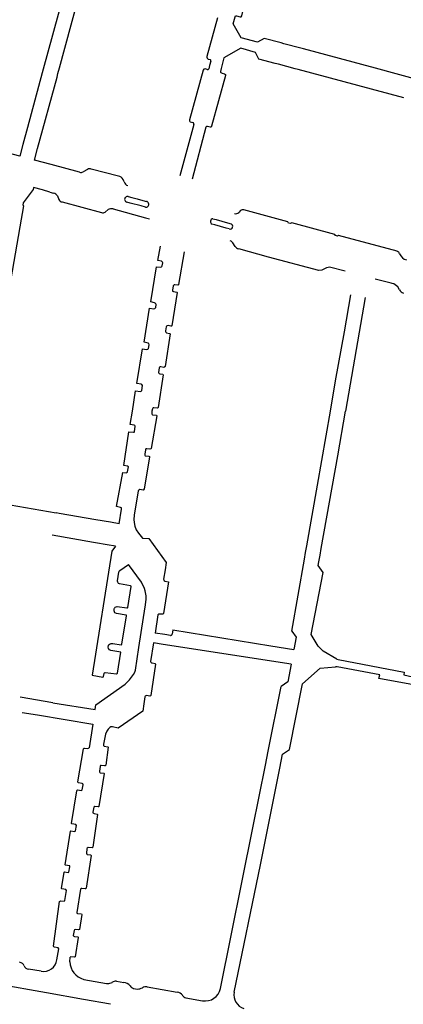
# Model space of a CAD drawing. Extents: x 148869 to 161638, y 453607 to 469810.
# Tile 885 of 1056: x 159114.23 to 159115.53, y 459853.82 to 459857.14. Entities that reach past the tile are written whole.
import ezdxf

# ---------------------------------------------------------------- set-up
doc = ezdxf.new("R2010")
doc.units = 0
doc.layers.add('LKI_V01_KANTRIJWEG', color=252, linetype='CONTINUOUS')

msp = doc.modelspace()

# ---------------------------------------------------------------- linework, layer by layer
at = {"layer": 'LKI_V01_KANTRIJWEG'}
for p, q in [((159114.9019, 459857.1467), (159114.8662, 459857.0162)), ((159114.9019, 459857.1467), (159114.8662, 459857.0162)), ((159114.8707, 459857.0076), (159114.877, 459857.0058)), ((159114.8707, 459857.0076), (159114.877, 459857.0058)), ((159114.8534, 459856.9697), (159114.8075, 459856.8025)), ((159114.8534, 459856.9697), (159114.8075, 459856.8025)), ((159114.8673, 459856.9721), (159114.8605, 459856.9742)), ((159114.8673, 459856.9721), (159114.8605, 459856.9742)), ((159114.8102, 459856.7963), (159114.8189, 459856.7937)), ((159114.8102, 459856.7963), (159114.8189, 459856.7937)), ((159114.8219, 459856.7874), (159114.7744, 459856.6135)), ((159114.8219, 459856.7874), (159114.7744, 459856.6135)), ((159114.4629, 459856.6356), (159114.4484, 459856.6272)), ((159114.4629, 459856.6356), (159114.4484, 459856.6272)), ((159114.5675, 459856.6121), (159114.476, 459856.6366)), ((159114.5675, 459856.6121), (159114.476, 459856.6366)), ((159114.5872, 459856.5934), (159114.5833, 459856.6014)), ((159114.5872, 459856.5934), (159114.5833, 459856.6014)), ((159114.279, 459856.5676), (159114.2463, 459856.5225)), ((159114.279, 459856.5676), (159114.2463, 459856.5225)), ((159114.2806, 459856.5745), (159114.279, 459856.5676)), ((159114.2806, 459856.5745), (159114.279, 459856.5676)), ((159114.3363, 459856.5582), (159114.3484, 459856.5553)), ((159114.3363, 459856.5582), (159114.3484, 459856.5553)), ((159114.3613, 459856.5459), (159114.3667, 459856.534)), ((159114.3613, 459856.5459), (159114.3667, 459856.534)), ((159114.3772, 459856.5254), (159114.5104, 459856.4898)), ((159114.3772, 459856.5254), (159114.5104, 459856.4898)), ((159114.2463, 459856.5225), (159114.2448, 459856.5151)), ((159114.2463, 459856.5225), (159114.2448, 459856.5151)), ((159114.5223, 459856.4916), (159114.5326, 459856.4997)), ((159114.5223, 459856.4916), (159114.5326, 459856.4997)), ((159114.9799, 459856.4963), (159114.9742, 459856.4901)), ((159114.9799, 459856.4963), (159114.9742, 459856.4901)), ((159114.9615, 459856.3755), (159114.9536, 459856.3876)), ((159114.9615, 459856.3755), (159114.9536, 459856.3876)), ((159115.5174, 459856.3502), (159115.5162, 459856.3541)), ((159115.5174, 459856.3502), (159115.5162, 459856.3541)), ((159115.3329, 459856.2917), (159115.2805, 459856.3052)), ((159115.3329, 459856.2917), (159115.2805, 459856.3052)), ((159115.4886, 459856.2518), (159115.4351, 459856.2655)), ((159115.4886, 459856.2518), (159115.4351, 459856.2655)), ((159115.4918, 459856.2509), (159115.4886, 459856.2518)), ((159115.4918, 459856.2509), (159115.4886, 459856.2518)), ((159115.5171, 459856.2294), (159115.5118, 459856.239)), ((159115.5171, 459856.2294), (159115.5118, 459856.239)), ((159115.4014, 459856.2036), (159115.3347, 459855.8195)), ((159115.4014, 459856.2036), (159115.3347, 459855.8195)), ((159114.6586, 459855.689), (159114.6562, 459855.6741)), ((159114.6586, 459855.689), (159114.6562, 459855.6741)), ((159114.3677, 459855.4747), (159114.3573, 459855.4765)), ((159114.3677, 459855.4747), (159114.3573, 459855.4765)), ((159114.5697, 459855.4398), (159114.5405, 459855.4449)), ((159114.5697, 459855.4398), (159114.5405, 459855.4449)), ((159114.5576, 459855.3639), (159114.53, 459855.3687)), ((159114.5576, 459855.3639), (159114.53, 459855.3687)), ((159114.5576, 459855.3639), (159114.5457, 459855.3478)), ((159114.5576, 459855.3639), (159114.5457, 459855.3478)), ((159115.1996, 459855.3428), (159115.2036, 459855.3655)), ((159115.1996, 459855.3428), (159115.2036, 459855.3655)), ((159114.5457, 459855.3478), (159114.4791, 459854.9288)), ((159114.5457, 459855.3478), (159114.4791, 459854.9288)), ((159115.1955, 459855.3202), (159115.1996, 459855.3428)), ((159115.1955, 459855.3202), (159115.1996, 459855.3428)), ((159115.2447, 459855.3114), (159115.2487, 459855.334)), ((159115.2447, 459855.3114), (159115.2487, 459855.334)), ((159115.2487, 459855.334), (159115.2527, 459855.3567)), ((159115.2487, 459855.334), (159115.2527, 459855.3567)), ((159114.5874, 459855.2927), (159114.6016, 459855.3021)), ((159114.5874, 459855.2927), (159114.6016, 459855.3021)), ((159115.153, 459855.0775), (159115.1955, 459855.3202)), ((159115.153, 459855.0775), (159115.1955, 459855.3202)), ((159115.2426, 459855.2993), (159115.2447, 459855.3114)), ((159115.2426, 459855.2993), (159115.2447, 459855.3114)), ((159114.7254, 459855.2842), (159114.7203, 459855.2528)), ((159114.7254, 459855.2842), (159114.7203, 459855.2528)), ((159114.7012, 459855.1327), (159114.6914, 459855.0707)), ((159114.7012, 459855.1327), (159114.6914, 459855.0707)), ((159114.637, 459855.0222), (159114.6524, 459855.123)), ((159114.637, 459855.0222), (159114.6524, 459855.123)), ((159114.724, 459855.0657), (159114.6914, 459855.0707)), ((159114.724, 459855.0657), (159114.6914, 459855.0707)), ((159114.743, 459855.0627), (159114.724, 459855.0657)), ((159114.743, 459855.0627), (159114.724, 459855.0657)), ((159114.751, 459855.0818), (159114.7485, 459855.0671)), ((159114.751, 459855.0818), (159114.7485, 459855.0671)), ((159114.751, 459855.0818), (159115.0825, 459855.0279)), ((159114.751, 459855.0818), (159115.0825, 459855.0279)), ((159115.153, 459855.0775), (159115.1682, 459855.0573)), ((159115.153, 459855.0775), (159115.1682, 459855.0573)), ((159114.6863, 459855.0381), (159114.6763, 459854.9751)), ((159114.6863, 459855.0381), (159114.6763, 459854.9751)), ((159114.719, 459855.033), (159114.6863, 459855.0381)), ((159114.719, 459855.033), (159114.6863, 459855.0381)), ((159115.1508, 459854.9657), (159114.719, 459855.033)), ((159115.1508, 459854.9657), (159114.719, 459855.033)), ((159115.1682, 459855.0573), (159115.1602, 459855.0151)), ((159115.1682, 459855.0573), (159115.1602, 459855.0151)), ((159115.0825, 459855.0279), (159115.1602, 459855.0151)), ((159115.0825, 459855.0279), (159115.1602, 459855.0151)), ((159115.3054, 459854.9826), (159115.259, 459855.01)), ((159115.3054, 459854.9826), (159115.259, 459855.01)), ((159115.1508, 459854.9657), (159115.1395, 459854.906)), ((159115.1508, 459854.9657), (159115.1395, 459854.906)), ((159115.3054, 459854.9826), (159115.3103, 459854.9817)), ((159115.3054, 459854.9826), (159115.3103, 459854.9817)), ((159115.1889, 459854.9), (159115.2487, 459854.9524)), ((159115.1889, 459854.9), (159115.2487, 459854.9524)), ((159115.2487, 459854.9524), (159115.301, 459854.9575)), ((159115.2487, 459854.9524), (159115.301, 459854.9575)), ((159115.3059, 459854.9566), (159115.301, 459854.9575)), ((159115.3059, 459854.9566), (159115.301, 459854.9575)), ((159115.1395, 459854.906), (159115.117, 459854.891)), ((159115.1395, 459854.906), (159115.117, 459854.891)), ((159115.0735, 459854.6723), (159115.117, 459854.891)), ((159115.0735, 459854.6723), (159115.117, 459854.891)), ((159114.3458, 459854.8357), (159114.2351, 459854.8544)), ((159114.3458, 459854.8357), (159114.2351, 459854.8544)), ((159114.2421, 459854.8033), (159114.2944, 459854.7949)), ((159114.2421, 459854.8033), (159114.2944, 459854.7949)), ((159115.0688, 459854.6487), (159115.0735, 459854.6723)), ((159115.0688, 459854.6487), (159115.0735, 459854.6723)), ((159115.0642, 459854.6252), (159115.0688, 459854.6487)), ((159115.0642, 459854.6252), (159115.0688, 459854.6487)), ((159115.1125, 459854.6156), (159115.1172, 459854.6391)), ((159115.1125, 459854.6156), (159115.1172, 459854.6391)), ((159115.1172, 459854.6391), (159115.1218, 459854.6622)), ((159115.1172, 459854.6391), (159115.1218, 459854.6622)), ((159114.5055, 459854.6207), (159114.5033, 459854.6053)), ((159114.5055, 459854.6207), (159114.5033, 459854.6053)), ((159114.4455, 459854.5425), (159114.4482, 459854.5592)), ((159114.4455, 459854.5425), (159114.4482, 459854.5592)), ((159114.484, 459854.4839), (159114.4808, 459854.4664)), ((159114.484, 459854.4839), (159114.4808, 459854.4664)), ((159114.4221, 459854.4034), (159114.4256, 459854.4219)), ((159114.4221, 459854.4034), (159114.4256, 459854.4219)), ((159114.461, 459854.3435), (159114.4594, 459854.3282)), ((159114.461, 459854.3435), (159114.4594, 459854.3282)), ((159114.4003, 459854.2648), (159114.4036, 459854.2827)), ((159114.4003, 459854.2648), (159114.4036, 459854.2827)), ((159114.3868, 459854.1686), (159114.3919, 459854.2028)), ((159114.3868, 459854.1686), (159114.3919, 459854.2028)), ((159114.4397, 459854.207), (159114.4269, 459854.1278)), ((159114.4397, 459854.207), (159114.4269, 459854.1278)), ((159114.4175, 459854.068), (159114.415, 459854.0507)), ((159114.4175, 459854.068), (159114.415, 459854.0507)), ((159114.36, 459853.9685), (159114.3663, 459854.006)), ((159114.36, 459853.9685), (159114.3663, 459854.006)), ((159114.403, 459853.9618), (159114.4047, 459853.9776)), ((159114.403, 459853.9618), (159114.4047, 459853.9776)), ((159114.3065, 459853.9299), (159114.2635, 459853.9369)), ((159114.3065, 459853.9299), (159114.2635, 459853.9369)), ((159114.3247, 459853.8571), (159114.0979, 459853.8978)), ((159114.3247, 459853.8571), (159114.0979, 459853.8978)), ((159114.561, 459853.897), (159114.5857, 459853.8924)), ((159114.561, 459853.897), (159114.5857, 459853.8924)), ((159114.6182, 459853.8721), (159114.6314, 459853.8699)), ((159114.6182, 459853.8721), (159114.6314, 459853.8699)), ((159114.6643, 459853.8779), (159114.7661, 459853.8597)), ((159114.6643, 459853.8779), (159114.7661, 459853.8597)), ((159114.4496, 459853.8347), (159114.3247, 459853.8571)), ((159114.4496, 459853.8347), (159114.3247, 459853.8571)), ((159114.5403, 459853.8185), (159114.4496, 459853.8347)), ((159114.5403, 459853.8185), (159114.4496, 459853.8347)), ((159114.795, 459853.8406), (159114.8511, 459853.8305)), ((159114.795, 459853.8406), (159114.8511, 459853.8305))]:
    msp.add_line(p, q, dxfattribs=at)
for points in [[(159114.3792, 459857.2161), (159114.3134, 459856.973), (159114.3103, 459856.9612), (159114.2603, 459856.7763), (159114.245, 459856.7196), (159114.2342, 459856.6798), (159114.1434, 459856.7036), (159114.1034, 459856.7139), (159114.0891, 459856.7176)], [(159114.3792, 459857.2161), (159114.3134, 459856.973), (159114.3103, 459856.9612), (159114.2603, 459856.7763), (159114.245, 459856.7196), (159114.2342, 459856.6798), (159114.1434, 459856.7036), (159114.1034, 459856.7139), (159114.0891, 459856.7176)], [(159114.2839, 459856.6668), (159114.2944, 459856.7056), (159114.3601, 459856.9467), (159114.3633, 459856.9584), (159114.3686, 459856.9779), (159114.429, 459857.2017)], [(159114.2839, 459856.6668), (159114.2944, 459856.7056), (159114.3601, 459856.9467), (159114.3633, 459856.9584), (159114.3686, 459856.9779), (159114.429, 459857.2017)], [(159115.6703, 459856.9133), (159115.4358, 459856.9769), (159115.1928, 459857.0417), (159115.1832, 459857.0442), (159115.1265, 459857.0594), (159115.117, 459857.0619), (159115.06, 459857.0771), (159115.0376, 459857.0647), (159114.9826, 459857.0795), (159114.9555, 459857.1267), (159114.9597, 459857.1422), (159114.9619, 459857.1503), (159114.9634, 459857.153), (159114.9667, 459857.1536), (159114.9783, 459857.1504), (159114.9822, 459857.1504), (159114.9842, 459857.1534), (159114.996, 459857.1992)], [(159115.6703, 459856.9133), (159115.4358, 459856.9769), (159115.1928, 459857.0417), (159115.1832, 459857.0442), (159115.1265, 459857.0594), (159115.117, 459857.0619), (159115.06, 459857.0771), (159115.0376, 459857.0647), (159114.9826, 459857.0795), (159114.9555, 459857.1267), (159114.9597, 459857.1422), (159114.9619, 459857.1503), (159114.9634, 459857.153), (159114.9667, 459857.1536), (159114.9783, 459857.1504), (159114.9822, 459857.1504), (159114.9842, 459857.1534), (159114.996, 459857.1992)], [(159115.5318, 459856.8773), (159115.1748, 459856.9723), (159115.1645, 459856.975), (159115.1077, 459856.9902), (159115.0975, 459856.9929), (159115.0423, 459857.0075), (159115.0307, 459857.0293), (159114.9806, 459857.0444), (159114.924, 459857.0114), (159114.9146, 459856.9757), (159114.912, 459856.9655), (159114.9125, 459856.964), (159114.9132, 459856.962), (159114.9183, 459856.9599), (159114.926, 459856.9579), (159114.9287, 459856.9561), (159114.9293, 459856.9525), (159114.882, 459856.7809), (159114.8805, 459856.7776), (159114.8776, 459856.7776), (159114.8683, 459856.7802), (159114.8651, 459856.7802), (159114.8633, 459856.7778), (159114.817, 459856.6023)], [(159115.5318, 459856.8773), (159115.1748, 459856.9723), (159115.1645, 459856.975), (159115.1077, 459856.9902), (159115.0975, 459856.9929), (159115.0423, 459857.0075), (159115.0307, 459857.0293), (159114.9806, 459857.0444), (159114.924, 459857.0114), (159114.9146, 459856.9757), (159114.912, 459856.9655), (159114.9125, 459856.964), (159114.9132, 459856.962), (159114.9183, 459856.9599), (159114.926, 459856.9579), (159114.9287, 459856.9561), (159114.9293, 459856.9525), (159114.882, 459856.7809), (159114.8805, 459856.7776), (159114.8776, 459856.7776), (159114.8683, 459856.7802), (159114.8651, 459856.7802), (159114.8633, 459856.7778), (159114.817, 459856.6023)], [(159114.8797, 459857.0008), (159114.8757, 459856.9861), (159114.8727, 459856.9752)], [(159114.8797, 459857.0008), (159114.8757, 459856.9861), (159114.8727, 459856.9752)], [(159114.4359, 459856.6257), (159114.3402, 459856.652), (159114.2839, 459856.6668)], [(159114.4359, 459856.6257), (159114.3402, 459856.652), (159114.2839, 459856.6668)], [(159114.3363, 459856.5582), (159114.3114, 459856.5664), (159114.2806, 459856.5745)], [(159114.3363, 459856.5582), (159114.3114, 459856.5664), (159114.2806, 459856.5745)], [(159114.6585, 459856.5081), (159114.6442, 459856.5119), (159114.6073, 459856.5217), (159114.5959, 459856.5247)], [(159114.6585, 459856.5081), (159114.6442, 459856.5119), (159114.6073, 459856.5217), (159114.5959, 459856.5247)], [(159114.6008, 459856.5435), (159114.6132, 459856.5405), (159114.6306, 459856.5362), (159114.6499, 459856.5308), (159114.6619, 459856.5275)], [(159114.6008, 459856.5435), (159114.6132, 459856.5405), (159114.6306, 459856.5362), (159114.6499, 459856.5308), (159114.6619, 459856.5275)], [(159114.2465, 459856.5129), (159114.2341, 459856.4415), (159114.1987, 459856.2341)], [(159114.2465, 459856.5129), (159114.2341, 459856.4415), (159114.1987, 459856.2341)], [(159114.5493, 459856.5019), (159114.6589, 459856.4718), (159114.6721, 459856.4687)], [(159114.5493, 459856.5019), (159114.6589, 459856.4718), (159114.6721, 459856.4687)], [(159115.5085, 459856.3598), (159115.3109, 459856.4124), (159115.3072, 459856.4102), (159115.3004, 459856.412), (159115.2986, 459856.4157), (159115.1528, 459856.4548), (159115.149, 459856.4525), (159115.1422, 459856.4543), (159115.1403, 459856.4582), (159114.9912, 459856.4986)], [(159115.5085, 459856.3598), (159115.3109, 459856.4124), (159115.3072, 459856.4102), (159115.3004, 459856.412), (159115.2986, 459856.4157), (159115.1528, 459856.4548), (159115.149, 459856.4525), (159115.1422, 459856.4543), (159115.1403, 459856.4582), (159114.9912, 459856.4986)], [(159114.8869, 459856.4691), (159114.8982, 459856.4658), (159114.9357, 459856.4548), (159114.9479, 459856.4513)], [(159114.8869, 459856.4691), (159114.8982, 459856.4658), (159114.9357, 459856.4548), (159114.9479, 459856.4513)], [(159114.9421, 459856.4346), (159114.9313, 459856.4375), (159114.8932, 459856.448), (159114.8836, 459856.4506)], [(159114.9421, 459856.4346), (159114.9313, 459856.4375), (159114.8932, 459856.448), (159114.8836, 459856.4506)], [(159114.69, 459856.1661), (159114.6926, 459856.1681), (159114.6935, 459856.1693), (159114.6948, 459856.1794), (159114.6936, 459856.182), (159114.6919, 459856.1843), (159114.6897, 459856.1853), (159114.6766, 459856.1883), (159114.6963, 459856.3062), (159114.7097, 459856.3051), (159114.7129, 459856.3063), (159114.7146, 459856.3077), (159114.7158, 459856.3099), (159114.7175, 459856.3196), (159114.7165, 459856.3229), (159114.7147, 459856.3249), (159114.7127, 459856.3257), (159114.7012, 459856.3278), (159114.7094, 459856.3762)], [(159114.69, 459856.1661), (159114.6926, 459856.1681), (159114.6935, 459856.1693), (159114.6948, 459856.1794), (159114.6936, 459856.182), (159114.6919, 459856.1843), (159114.6897, 459856.1853), (159114.6766, 459856.1883), (159114.6963, 459856.3062), (159114.7097, 459856.3051), (159114.7129, 459856.3063), (159114.7146, 459856.3077), (159114.7158, 459856.3099), (159114.7175, 459856.3196), (159114.7165, 459856.3229), (159114.7147, 459856.3249), (159114.7127, 459856.3257), (159114.7012, 459856.3278), (159114.7094, 459856.3762)], [(159115.2617, 459856.299), (159115.2549, 459856.2958), (159115.2439, 459856.2943), (159115.0744, 459856.339), (159114.9737, 459856.3673)], [(159115.2617, 459856.299), (159115.2549, 459856.2958), (159115.2439, 459856.2943), (159115.0744, 459856.339), (159114.9737, 459856.3673)], [(159114.7893, 459856.3574), (159114.7709, 459856.2469), (159114.7701, 459856.2455), (159114.7684, 459856.2448), (159114.7578, 459856.2462), (159114.7553, 459856.2458), (159114.7521, 459856.2428), (159114.7501, 459856.2276), (159114.7507, 459856.2248), (159114.7533, 459856.2229), (159114.7651, 459856.2209), (159114.7662, 459856.2198), (159114.7474, 459856.1078), (159114.7466, 459856.107), (159114.7449, 459856.1068), (159114.735, 459856.1083), (159114.7318, 459856.1078), (159114.7297, 459856.1061), (159114.7289, 459856.1038)], [(159114.7893, 459856.3574), (159114.7709, 459856.2469), (159114.7701, 459856.2455), (159114.7684, 459856.2448), (159114.7578, 459856.2462), (159114.7553, 459856.2458), (159114.7521, 459856.2428), (159114.7501, 459856.2276), (159114.7507, 459856.2248), (159114.7533, 459856.2229), (159114.7651, 459856.2209), (159114.7662, 459856.2198), (159114.7474, 459856.1078), (159114.7466, 459856.107), (159114.7449, 459856.1068), (159114.735, 459856.1083), (159114.7318, 459856.1078), (159114.7297, 459856.1061), (159114.7289, 459856.1038)], [(159115.2837, 459855.8195), (159115.3013, 459855.9217), (159115.3312, 459856.0877), (159115.3527, 459856.2122)], [(159115.2837, 459855.8195), (159115.3013, 459855.9217), (159115.3312, 459856.0877), (159115.3527, 459856.2122)], [(159114.6146, 459855.8195), (159114.6257, 459855.8888), (159114.6418, 459855.8863), (159114.644, 459855.8873), (159114.6461, 459855.8892), (159114.6483, 459855.9066), (159114.6465, 459855.9092), (159114.6445, 459855.9106), (159114.6301, 459855.9126), (159114.649, 459856.03), (159114.6618, 459856.028), (159114.6666, 459856.029), (159114.6686, 459856.0315), (159114.6715, 459856.0435), (159114.6697, 459856.0475), (159114.668, 459856.0495), (159114.6543, 459856.0522), (159114.6729, 459856.1669), (159114.6874, 459856.1652), (159114.69, 459856.1661)], [(159114.6146, 459855.8195), (159114.6257, 459855.8888), (159114.6418, 459855.8863), (159114.644, 459855.8873), (159114.6461, 459855.8892), (159114.6483, 459855.9066), (159114.6465, 459855.9092), (159114.6445, 459855.9106), (159114.6301, 459855.9126), (159114.649, 459856.03), (159114.6618, 459856.028), (159114.6666, 459856.029), (159114.6686, 459856.0315), (159114.6715, 459856.0435), (159114.6697, 459856.0475), (159114.668, 459856.0495), (159114.6543, 459856.0522), (159114.6729, 459856.1669), (159114.6874, 459856.1652), (159114.69, 459856.1661)], [(159114.7289, 459856.1038), (159114.7264, 459856.0905), (159114.7265, 459856.0881), (159114.7279, 459856.0859), (159114.73, 459856.0844), (159114.7406, 459856.0822), (159114.7419, 459856.0811), (159114.7249, 459855.9709), (159114.7241, 459855.9692), (159114.7204, 459855.9675), (159114.7107, 459855.9691), (159114.7083, 459855.9689), (159114.7068, 459855.9676), (159114.7056, 459855.9654), (159114.703, 459855.9499), (159114.7035, 459855.948), (159114.7048, 459855.9463), (159114.7069, 459855.9453), (159114.7172, 459855.944), (159114.7191, 459855.9426), (159114.7014, 459855.8316), (159114.7007, 459855.8306), (159114.6987, 459855.8298), (159114.6873, 459855.8313), (159114.6851, 459855.8312), (159114.6832, 459855.8297), (159114.6821, 459855.8278), (159114.6809, 459855.8195)], [(159114.7289, 459856.1038), (159114.7264, 459856.0905), (159114.7265, 459856.0881), (159114.7279, 459856.0859), (159114.73, 459856.0844), (159114.7406, 459856.0822), (159114.7419, 459856.0811), (159114.7249, 459855.9709), (159114.7241, 459855.9692), (159114.7204, 459855.9675), (159114.7107, 459855.9691), (159114.7083, 459855.9689), (159114.7068, 459855.9676), (159114.7056, 459855.9654), (159114.703, 459855.9499), (159114.7035, 459855.948), (159114.7048, 459855.9463), (159114.7069, 459855.9453), (159114.7172, 459855.944), (159114.7191, 459855.9426), (159114.7014, 459855.8316), (159114.7007, 459855.8306), (159114.6987, 459855.8298), (159114.6873, 459855.8313), (159114.6851, 459855.8312), (159114.6832, 459855.8297), (159114.6821, 459855.8278), (159114.6809, 459855.8195)], [(159114.6232, 459855.7714), (159114.621, 459855.7725), (159114.6074, 459855.7744), (159114.6146, 459855.8195)], [(159114.6232, 459855.7714), (159114.621, 459855.7725), (159114.6074, 459855.7744), (159114.6146, 459855.8195)], [(159114.68, 459855.8104), (159114.6816, 459855.8086), (159114.683, 459855.8078), (159114.6949, 459855.8067), (159114.6966, 459855.8058), (159114.6973, 459855.8039), (159114.6779, 459855.6938), (159114.6766, 459855.6921), (159114.6735, 459855.6916), (159114.6635, 459855.693), (159114.6606, 459855.6923), (159114.6591, 459855.6903), (159114.6586, 459855.689)], [(159114.68, 459855.8104), (159114.6816, 459855.8086), (159114.683, 459855.8078), (159114.6949, 459855.8067), (159114.6966, 459855.8058), (159114.6973, 459855.8039), (159114.6779, 459855.6938), (159114.6766, 459855.6921), (159114.6735, 459855.6916), (159114.6635, 459855.693), (159114.6606, 459855.6923), (159114.6591, 459855.6903), (159114.6586, 459855.689)], [(159114.6809, 459855.8195), (159114.68, 459855.8133), (159114.68, 459855.8104)], [(159114.6809, 459855.8195), (159114.68, 459855.8133), (159114.68, 459855.8104)], [(159115.2036, 459855.3655), (159115.2402, 459855.5702), (159115.2837, 459855.8195)], [(159115.2036, 459855.3655), (159115.2402, 459855.5702), (159115.2837, 459855.8195)], [(159115.2527, 459855.3567), (159115.3085, 459855.6691), (159115.3347, 459855.8195)], [(159115.2527, 459855.3567), (159115.3085, 459855.6691), (159115.3347, 459855.8195)], [(159114.6216, 459855.75), (159114.6241, 459855.7695), (159114.6232, 459855.7714)], [(159114.6216, 459855.75), (159114.6241, 459855.7695), (159114.6232, 459855.7714)], [(159114.6013, 459855.6315), (159114.5985, 459855.6339), (159114.5853, 459855.6361), (159114.603, 459855.7499), (159114.6187, 459855.7485), (159114.6208, 459855.7493), (159114.6216, 459855.75)], [(159114.6013, 459855.6315), (159114.5985, 459855.6339), (159114.5853, 459855.6361), (159114.603, 459855.7499), (159114.6187, 459855.7485), (159114.6208, 459855.7493), (159114.6216, 459855.75)], [(159114.6562, 459855.6741), (159114.6562, 459855.6712), (159114.6578, 459855.6694), (159114.6591, 459855.6686), (159114.6704, 459855.6676), (159114.6721, 459855.6666), (159114.6721, 459855.6648), (159114.655, 459855.5572), (159114.6527, 459855.554), (159114.6509, 459855.5533), (159114.6404, 459855.555), (159114.6369, 459855.5535), (159114.6351, 459855.5522), (159114.6347, 459855.5506)], [(159114.6562, 459855.6741), (159114.6562, 459855.6712), (159114.6578, 459855.6694), (159114.6591, 459855.6686), (159114.6704, 459855.6676), (159114.6721, 459855.6666), (159114.6721, 459855.6648), (159114.655, 459855.5572), (159114.6527, 459855.554), (159114.6509, 459855.5533), (159114.6404, 459855.555), (159114.6369, 459855.5535), (159114.6351, 459855.5522), (159114.6347, 459855.5506)], [(159114.5979, 459855.6136), (159114.5986, 459855.6149), (159114.6013, 459855.6315)], [(159114.5979, 459855.6136), (159114.5986, 459855.6149), (159114.6013, 459855.6315)], [(159114.5777, 459855.4934), (159114.5751, 459855.4952), (159114.5611, 459855.4981), (159114.582, 459855.613), (159114.5942, 459855.6114), (159114.5979, 459855.6136)], [(159114.5777, 459855.4934), (159114.5751, 459855.4952), (159114.5611, 459855.4981), (159114.582, 459855.613), (159114.5942, 459855.6114), (159114.5979, 459855.6136)], [(159114.6347, 459855.5506), (159114.6212, 459855.4691), (159114.6193, 459855.4545), (159114.6202, 459855.4445), (159114.6232, 459855.4317), (159114.6277, 459855.419), (159114.6348, 459855.4078), (159114.6491, 459855.3916)], [(159114.6347, 459855.5506), (159114.6212, 459855.4691), (159114.6193, 459855.4545), (159114.6202, 459855.4445), (159114.6232, 459855.4317), (159114.6277, 459855.419), (159114.6348, 459855.4078), (159114.6491, 459855.3916)], [(159114.1156, 459855.5209), (159114.1225, 459855.5175), (159114.3573, 459855.4765)], [(159114.1156, 459855.5209), (159114.1225, 459855.5175), (159114.3573, 459855.4765)], [(159114.5405, 459855.4449), (159114.4912, 459855.4534), (159114.3677, 459855.4747)], [(159114.5405, 459855.4449), (159114.4912, 459855.4534), (159114.3677, 459855.4747)], [(159114.5697, 459855.4398), (159114.5779, 459855.4895), (159114.5777, 459855.4934)], [(159114.5697, 459855.4398), (159114.5779, 459855.4895), (159114.5777, 459855.4934)], [(159114.53, 459855.3687), (159114.4904, 459855.3755), (159114.4828, 459855.3768), (159114.3439, 459855.4008)], [(159114.53, 459855.3687), (159114.4904, 459855.3755), (159114.4828, 459855.3768), (159114.3439, 459855.4008)], [(159114.6491, 459855.3916), (159114.67, 459855.3905), (159114.7293, 459855.3086), (159114.7254, 459855.2842)], [(159114.6491, 459855.3916), (159114.67, 459855.3905), (159114.7293, 459855.3086), (159114.7254, 459855.2842)], [(159114.6524, 459855.123), (159114.6593, 459855.1658), (159114.661, 459855.1853), (159114.6608, 459855.1965), (159114.6575, 459855.2138), (159114.6551, 459855.221), (159114.6454, 459855.2433), (159114.6016, 459855.3021)], [(159114.6524, 459855.123), (159114.6593, 459855.1658), (159114.661, 459855.1853), (159114.6608, 459855.1965), (159114.6575, 459855.2138), (159114.6551, 459855.221), (159114.6454, 459855.2433), (159114.6016, 459855.3021)], [(159115.2188, 459855.0664), (159115.2587, 459855.2758), (159115.2426, 459855.2993)], [(159115.2188, 459855.0664), (159115.2587, 459855.2758), (159115.2426, 459855.2993)], [(159114.5675, 459855.2388), (159114.565, 459855.2423), (159114.5642, 459855.2456), (159114.5642, 459855.2478), (159114.5685, 459855.276), (159114.5698, 459855.2804), (159114.5718, 459855.2825), (159114.5874, 459855.2927)], [(159114.5675, 459855.2388), (159114.565, 459855.2423), (159114.5642, 459855.2456), (159114.5642, 459855.2478), (159114.5685, 459855.276), (159114.5698, 459855.2804), (159114.5718, 459855.2825), (159114.5874, 459855.2927)], [(159114.5959, 459855.1559), (159114.5979, 459855.1562), (159114.5992, 459855.1573), (159114.6106, 459855.2284), (159114.6102, 459855.2294), (159114.6088, 459855.2303), (159114.5711, 459855.237), (159114.5675, 459855.2388)], [(159114.5959, 459855.1559), (159114.5979, 459855.1562), (159114.5992, 459855.1573), (159114.6106, 459855.2284), (159114.6102, 459855.2294), (159114.6088, 459855.2303), (159114.5711, 459855.237), (159114.5675, 459855.2388)], [(159114.7203, 459855.2528), (159114.7208, 459855.2503), (159114.7224, 459855.2477), (159114.7247, 459855.2462), (159114.7372, 459855.2437), (159114.7203, 459855.1365), (159114.7191, 459855.1353), (159114.7162, 459855.1346), (159114.703, 459855.1353), (159114.7015, 459855.1337), (159114.7012, 459855.1327)], [(159114.7203, 459855.2528), (159114.7208, 459855.2503), (159114.7224, 459855.2477), (159114.7247, 459855.2462), (159114.7372, 459855.2437), (159114.7203, 459855.1365), (159114.7191, 459855.1353), (159114.7162, 459855.1346), (159114.703, 459855.1353), (159114.7015, 459855.1337), (159114.7012, 459855.1327)], [(159114.5531, 459855.1481), (159114.5534, 459855.1531), (159114.5541, 459855.1545)], [(159114.5531, 459855.1481), (159114.5534, 459855.1531), (159114.5541, 459855.1545)], [(159114.5933, 459855.1316), (159114.5606, 459855.137), (159114.5559, 459855.1388), (159114.554, 459855.1427), (159114.5531, 459855.1459), (159114.5531, 459855.1481)], [(159114.5933, 459855.1316), (159114.5606, 459855.137), (159114.5559, 459855.1388), (159114.554, 459855.1427), (159114.5531, 459855.1459), (159114.5531, 459855.1481)], [(159114.5541, 459855.1545), (159114.5549, 459855.1561), (159114.557, 459855.1583), (159114.5598, 459855.1598), (159114.5632, 459855.1607), (159114.5959, 459855.1559)], [(159114.5541, 459855.1545), (159114.5549, 459855.1561), (159114.557, 459855.1583), (159114.5598, 459855.1598), (159114.5632, 459855.1607), (159114.5959, 459855.1559)], [(159114.577, 459855.0317), (159114.5786, 459855.0328), (159114.5791, 459855.034), (159114.5951, 459855.129), (159114.5943, 459855.131), (159114.5933, 459855.1316)], [(159114.577, 459855.0317), (159114.5786, 459855.0328), (159114.5791, 459855.034), (159114.5951, 459855.129), (159114.5943, 459855.131), (159114.5933, 459855.1316)], [(159115.259, 459855.01), (159115.2418, 459855.0273), (159115.2188, 459855.0664)], [(159115.259, 459855.01), (159115.2418, 459855.0273), (159115.2188, 459855.0664)], [(159114.5333, 459855.0239), (159114.5337, 459855.0289), (159114.5343, 459855.0298)], [(159114.5333, 459855.0239), (159114.5337, 459855.0289), (159114.5343, 459855.0298)], [(159114.5343, 459855.0298), (159114.5361, 459855.0328), (159114.5398, 459855.035), (159114.5435, 459855.0361), (159114.5482, 459855.036), (159114.577, 459855.0317)], [(159114.5343, 459855.0298), (159114.5361, 459855.0328), (159114.5398, 459855.035), (159114.5435, 459855.0361), (159114.5482, 459855.036), (159114.577, 459855.0317)], [(159114.3458, 459854.8357), (159114.489, 459854.8126), (159114.4916, 459854.8288), (159114.59, 459854.8991), (159114.6051, 459854.9127), (159114.618, 459854.9312), (159114.6229, 459854.9391), (159114.6256, 459854.9453), (159114.637, 459855.0222)], [(159114.3458, 459854.8357), (159114.489, 459854.8126), (159114.4916, 459854.8288), (159114.59, 459854.8991), (159114.6051, 459854.9127), (159114.618, 459854.9312), (159114.6229, 459854.9391), (159114.6256, 459854.9453), (159114.637, 459855.0222)], [(159114.5191, 459854.9342), (159114.5197, 459854.9362), (159114.521, 459854.9372), (159114.5232, 459854.9377), (159114.5606, 459854.9332), (159114.5625, 459854.934), (159114.5643, 459854.9358), (159114.5754, 459855.007)], [(159114.5191, 459854.9342), (159114.5197, 459854.9362), (159114.521, 459854.9372), (159114.5232, 459854.9377), (159114.5606, 459854.9332), (159114.5625, 459854.934), (159114.5643, 459854.9358), (159114.5754, 459855.007)], [(159114.5754, 459855.007), (159114.5416, 459855.0123), (159114.5375, 459855.0149), (159114.534, 459855.0195), (159114.5333, 459855.0239)], [(159114.5754, 459855.007), (159114.5416, 459855.0123), (159114.5375, 459855.0149), (159114.534, 459855.0195), (159114.5333, 459855.0239)], [(159114.6763, 459854.9751), (159114.6773, 459854.9728), (159114.6793, 459854.9711), (159114.6816, 459854.9702), (159114.6912, 459854.9682), (159114.692, 459854.9675), (159114.6924, 459854.9658), (159114.6765, 459854.8599), (159114.6755, 459854.8588), (159114.6736, 459854.858), (159114.6619, 459854.86), (159114.6596, 459854.8594), (159114.6581, 459854.8581)], [(159114.6763, 459854.9751), (159114.6773, 459854.9728), (159114.6793, 459854.9711), (159114.6816, 459854.9702), (159114.6912, 459854.9682), (159114.692, 459854.9675), (159114.6924, 459854.9658), (159114.6765, 459854.8599), (159114.6755, 459854.8588), (159114.6736, 459854.858), (159114.6619, 459854.86), (159114.6596, 459854.8594), (159114.6581, 459854.8581)], [(159115.3103, 459854.9817), (159115.4215, 459854.961), (159115.5326, 459854.9394), (159115.5315, 459854.9305), (159115.6008, 459854.9145)], [(159115.3103, 459854.9817), (159115.4215, 459854.961), (159115.5326, 459854.9394), (159115.5315, 459854.9305), (159115.6008, 459854.9145)], [(159114.4791, 459854.9288), (159114.5154, 459854.9226), (159114.5168, 459854.9234), (159114.5175, 459854.9249), (159114.5191, 459854.9342)], [(159114.4791, 459854.9288), (159114.5154, 459854.9226), (159114.5168, 459854.9234), (159114.5175, 459854.9249), (159114.5191, 459854.9342)], [(159115.8864, 459854.5558), (159115.8592, 459854.5473), (159115.7926, 459854.7291), (159115.7875, 459854.7362), (159115.6074, 459854.8857), (159115.6012, 459854.8892), (159115.4475, 459854.9179), (159115.4502, 459854.9298), (159115.3059, 459854.9566)], [(159115.8864, 459854.5558), (159115.8592, 459854.5473), (159115.7926, 459854.7291), (159115.7875, 459854.7362), (159115.6074, 459854.8857), (159115.6012, 459854.8892), (159115.4475, 459854.9179), (159115.4502, 459854.9298), (159115.3059, 459854.9566)], [(159115.1218, 459854.6622), (159115.1459, 459854.6784), (159115.1889, 459854.9)], [(159115.1218, 459854.6622), (159115.1459, 459854.6784), (159115.1889, 459854.9)], [(159114.6533, 459854.8319), (159114.6495, 459854.8074), (159114.5672, 459854.7504), (159114.5477, 459854.7548), (159114.5446, 459854.7548), (159114.5417, 459854.7542)], [(159114.6533, 459854.8319), (159114.6495, 459854.8074), (159114.5672, 459854.7504), (159114.5477, 459854.7548), (159114.5446, 459854.7548), (159114.5417, 459854.7542)], [(159114.6581, 459854.8581), (159114.657, 459854.8557), (159114.6533, 459854.8319)], [(159114.6581, 459854.8581), (159114.657, 459854.8557), (159114.6533, 459854.8319)], [(159114.2944, 459854.7949), (159114.4811, 459854.7639), (159114.4683, 459854.6839)], [(159114.2944, 459854.7949), (159114.4811, 459854.7639), (159114.4683, 459854.6839)], [(159114.5417, 459854.7542), (159114.5387, 459854.7522), (159114.5334, 459854.7467), (159114.5287, 459854.7396), (159114.524, 459854.7294), (159114.5214, 459854.7192), (159114.5168, 459854.6957), (159114.5171, 459854.6915)], [(159114.5417, 459854.7542), (159114.5387, 459854.7522), (159114.5334, 459854.7467), (159114.5287, 459854.7396), (159114.524, 459854.7294), (159114.5214, 459854.7192), (159114.5168, 459854.6957), (159114.5171, 459854.6915)], [(159114.4482, 459854.5592), (159114.4473, 459854.5618), (159114.4453, 459854.5631), (159114.4325, 459854.566), (159114.4304, 459854.5677), (159114.4304, 459854.5694), (159114.4497, 459854.6805), (159114.4513, 459854.6829), (159114.4533, 459854.6831), (159114.4644, 459854.6814), (159114.4668, 459854.6823), (159114.4683, 459854.6839)], [(159114.4482, 459854.5592), (159114.4473, 459854.5618), (159114.4453, 459854.5631), (159114.4325, 459854.566), (159114.4304, 459854.5677), (159114.4304, 459854.5694), (159114.4497, 459854.6805), (159114.4513, 459854.6829), (159114.4533, 459854.6831), (159114.4644, 459854.6814), (159114.4668, 459854.6823), (159114.4683, 459854.6839)], [(159114.5171, 459854.6915), (159114.5189, 459854.6895), (159114.532, 459854.6875), (159114.5334, 459854.6861), (159114.5245, 459854.6248), (159114.5231, 459854.6234), (159114.5204, 459854.6231), (159114.5088, 459854.6242), (159114.5071, 459854.6237), (159114.5058, 459854.6223), (159114.5055, 459854.6207)], [(159114.5171, 459854.6915), (159114.5189, 459854.6895), (159114.532, 459854.6875), (159114.5334, 459854.6861), (159114.5245, 459854.6248), (159114.5231, 459854.6234), (159114.5204, 459854.6231), (159114.5088, 459854.6242), (159114.5071, 459854.6237), (159114.5058, 459854.6223), (159114.5055, 459854.6207)], [(159114.5033, 459854.6053), (159114.5034, 459854.603), (159114.5046, 459854.6011), (159114.5063, 459854.6), (159114.5185, 459854.5984), (159114.5196, 459854.5971), (159114.5017, 459854.4856), (159114.5007, 459854.4848), (159114.4986, 459854.4843), (159114.4883, 459854.4862), (159114.484, 459854.4839)], [(159114.5033, 459854.6053), (159114.5034, 459854.603), (159114.5046, 459854.6011), (159114.5063, 459854.6), (159114.5185, 459854.5984), (159114.5196, 459854.5971), (159114.5017, 459854.4856), (159114.5007, 459854.4848), (159114.4986, 459854.4843), (159114.4883, 459854.4862), (159114.484, 459854.4839)], [(159114.9124, 459853.8722), (159115.0212, 459854.4137), (159115.0642, 459854.6252)], [(159114.9124, 459853.8722), (159115.0212, 459854.4137), (159115.0642, 459854.6252)], [(159114.9584, 459853.8591), (159115.0469, 459854.2888), (159115.1125, 459854.6156)], [(159114.9584, 459853.8591), (159115.0469, 459854.2888), (159115.1125, 459854.6156)], [(159114.4256, 459854.4219), (159114.4235, 459854.4247), (159114.4106, 459854.4273), (159114.4093, 459854.4285), (159114.4269, 459854.5391), (159114.4285, 459854.5415), (159114.4305, 459854.5418), (159114.4416, 459854.54), (159114.444, 459854.5409), (159114.4455, 459854.5425)], [(159114.4256, 459854.4219), (159114.4235, 459854.4247), (159114.4106, 459854.4273), (159114.4093, 459854.4285), (159114.4269, 459854.5391), (159114.4285, 459854.5415), (159114.4305, 459854.5418), (159114.4416, 459854.54), (159114.444, 459854.5409), (159114.4455, 459854.5425)], [(159114.4808, 459854.4664), (159114.4815, 459854.4642), (159114.483, 459854.463), (159114.4851, 459854.4622), (159114.4956, 459854.4602), (159114.4974, 459854.459), (159114.4807, 459854.3485), (159114.4797, 459854.3471), (159114.4783, 459854.3464), (159114.4655, 459854.3478), (159114.4621, 459854.3454), (159114.461, 459854.3435)], [(159114.4808, 459854.4664), (159114.4815, 459854.4642), (159114.483, 459854.463), (159114.4851, 459854.4622), (159114.4956, 459854.4602), (159114.4974, 459854.459), (159114.4807, 459854.3485), (159114.4797, 459854.3471), (159114.4783, 459854.3464), (159114.4655, 459854.3478), (159114.4621, 459854.3454), (159114.461, 459854.3435)], [(159114.4036, 459854.2827), (159114.4031, 459854.2852), (159114.4019, 459854.2862), (159114.3887, 459854.2881), (159114.3878, 459854.2892), (159114.4057, 459854.4022), (159114.4068, 459854.4035), (159114.419, 459854.4017), (159114.4209, 459854.4023), (159114.4221, 459854.4034)], [(159114.4036, 459854.2827), (159114.4031, 459854.2852), (159114.4019, 459854.2862), (159114.3887, 459854.2881), (159114.3878, 459854.2892), (159114.4057, 459854.4022), (159114.4068, 459854.4035), (159114.419, 459854.4017), (159114.4209, 459854.4023), (159114.4221, 459854.4034)], [(159114.4594, 459854.3282), (159114.4603, 459854.325), (159114.462, 459854.324), (159114.4731, 459854.3225), (159114.4754, 459854.3203), (159114.4585, 459854.2099), (159114.4575, 459854.2083), (159114.4551, 459854.2079), (159114.4442, 459854.2093), (159114.4417, 459854.2087), (159114.4397, 459854.207)], [(159114.4594, 459854.3282), (159114.4603, 459854.325), (159114.462, 459854.324), (159114.4731, 459854.3225), (159114.4754, 459854.3203), (159114.4585, 459854.2099), (159114.4575, 459854.2083), (159114.4551, 459854.2079), (159114.4442, 459854.2093), (159114.4417, 459854.2087), (159114.4397, 459854.207)], [(159114.3919, 459854.2028), (159114.3897, 459854.2056), (159114.3768, 459854.2082), (159114.3754, 459854.2095), (159114.3843, 459854.264), (159114.3856, 459854.265), (159114.3982, 459854.2633), (159114.3999, 459854.2639), (159114.4003, 459854.2648)], [(159114.3919, 459854.2028), (159114.3897, 459854.2056), (159114.3768, 459854.2082), (159114.3754, 459854.2095), (159114.3843, 459854.264), (159114.3856, 459854.265), (159114.3982, 459854.2633), (159114.3999, 459854.2639), (159114.4003, 459854.2648)], [(159114.3498, 459854.0127), (159114.3479, 459854.0144), (159114.3682, 459854.1652), (159114.3714, 459854.1679), (159114.384, 459854.1661), (159114.3868, 459854.1686)], [(159114.3498, 459854.0127), (159114.3479, 459854.0144), (159114.3682, 459854.1652), (159114.3714, 459854.1679), (159114.384, 459854.1661), (159114.3868, 459854.1686)], [(159114.4269, 459854.1278), (159114.4275, 459854.1259), (159114.4291, 459854.1247), (159114.4427, 459854.1233), (159114.4442, 459854.1216), (159114.4358, 459854.0709), (159114.4323, 459854.0696), (159114.4216, 459854.071), (159114.4193, 459854.0702), (159114.4175, 459854.068)], [(159114.4269, 459854.1278), (159114.4275, 459854.1259), (159114.4291, 459854.1247), (159114.4427, 459854.1233), (159114.4442, 459854.1216), (159114.4358, 459854.0709), (159114.4323, 459854.0696), (159114.4216, 459854.071), (159114.4193, 459854.0702), (159114.4175, 459854.068)], [(159114.415, 459854.0507), (159114.4165, 459854.0483), (159114.4191, 459854.0471), (159114.4301, 459854.0457), (159114.4315, 459854.0448), (159114.432, 459854.0436), (159114.4213, 459853.9784), (159114.4177, 459853.9771), (159114.407, 459853.9785), (159114.4047, 459853.9776)], [(159114.415, 459854.0507), (159114.4165, 459854.0483), (159114.4191, 459854.0471), (159114.4301, 459854.0457), (159114.4315, 459854.0448), (159114.432, 459854.0436), (159114.4213, 459853.9784), (159114.4177, 459853.9771), (159114.407, 459853.9785), (159114.4047, 459853.9776)], [(159114.3663, 459854.006), (159114.3641, 459854.0089), (159114.3512, 459854.0114), (159114.3498, 459854.0127)], [(159114.3663, 459854.006), (159114.3641, 459854.0089), (159114.3512, 459854.0114), (159114.3498, 459854.0127)], [(159114.4503, 459853.9027), (159114.5269, 459853.889), (159114.5314, 459853.8885)], [(159114.4503, 459853.9027), (159114.5269, 459853.889), (159114.5314, 459853.8885)]]:
    msp.add_lwpolyline(points, dxfattribs=at)
for centre, radius, start, end in [((159114.8753, 459857.0154), 0.00907, 175.1943, 239.9931), ((159114.8753, 459857.0154), 0.00907, 175.1943, 239.9931), ((159114.8764, 459857.0022), 0.00363, 336.0577, 80.3813), ((159114.8764, 459857.0022), 0.00363, 336.0577, 80.3813), ((159114.8599, 459856.9673), 0.0069, 84.7473, 159.913), ((159114.8599, 459856.9673), 0.0069, 84.7473, 159.913), ((159114.8686, 459856.9761), 0.00416, 251.938, 346.8793), ((159114.8686, 459856.9761), 0.00416, 251.938, 346.8793), ((159114.8116, 459856.8006), 0.00454, 155.0487, 251.8137), ((159114.8116, 459856.8006), 0.00454, 155.0487, 251.8137), ((159114.8185, 459856.7897), 0.00396, 356.6507, 84.3252), ((159114.8185, 459856.7897), 0.00396, 356.6507, 84.3252), ((159114.82, 459856.789), 0.00244, 318.7496, 10.9744), ((159114.82, 459856.789), 0.00244, 318.7496, 10.9744), ((159114.4406, 459856.6391), 0.0142, 250.7964, 303.4424), ((159114.4406, 459856.6391), 0.0142, 250.7964, 303.4424), ((159114.4706, 459856.6203), 0.0171, 71.7069, 116.6884), ((159114.4706, 459856.6203), 0.0171, 71.7069, 116.6884), ((159114.5664, 459856.5933), 0.0188, 25.6095, 86.5935), ((159114.5664, 459856.5933), 0.0188, 25.6095, 86.5935), ((159114.6039, 459856.5971), 0.0171, 192.4604, 253.9671), ((159114.6039, 459856.5971), 0.0171, 192.4604, 253.9671), ((159114.3436, 459856.5351), 0.0207, 31.3093, 76.7413), ((159114.3436, 459856.5351), 0.0207, 31.3093, 76.7413), ((159114.3791, 459856.5385), 0.0132, 199.8491, 261.4409), ((159114.3791, 459856.5385), 0.0132, 199.8491, 261.4409), ((159114.5981, 459856.5342), 0.00971, 73.6656, 256.7302), ((159114.5981, 459856.5342), 0.00971, 73.6656, 256.7302), ((159114.6604, 459856.5177), 0.00984, 258.752, 80.9249), ((159114.6604, 459856.5177), 0.00984, 258.752, 80.9249), ((159114.2447, 459856.5133), 0.00184, 349.1897, 87.0319), ((159114.2447, 459856.5133), 0.00184, 349.1897, 87.0319), ((159114.5147, 459856.5012), 0.0122, 249.242, 308.2576), ((159114.5147, 459856.5012), 0.0122, 249.242, 308.2576), ((159114.5444, 459856.4743), 0.0281, 80.0128, 114.8383), ((159114.5444, 459856.4743), 0.0281, 80.0128, 114.8383), ((159114.9884, 459856.4836), 0.0153, 79.5742, 124.0191), ((159114.9884, 459856.4836), 0.0153, 79.5742, 124.0191), ((159114.8877, 459856.4594), 0.00968, 94.7111, 245.4288), ((159114.8877, 459856.4594), 0.00968, 94.7111, 245.4288), ((159114.964, 459856.5005), 0.0146, 254.0365, 314.6026), ((159114.964, 459856.5005), 0.0146, 254.0365, 314.6026), ((159114.9447, 459856.443), 0.00885, 253.1373, 68.4568), ((159114.9447, 459856.443), 0.00885, 253.1373, 68.4568), ((159114.9376, 459856.3774), 0.019, 32.4646, 65.8074), ((159114.9376, 459856.3774), 0.019, 32.4646, 65.8074), ((159114.9793, 459856.389), 0.0224, 217.2865, 255.5499), ((159114.9793, 459856.389), 0.0224, 217.2865, 255.5499), ((159115.496, 459856.3347), 0.028, 43.869, 63.5397), ((159115.496, 459856.3347), 0.028, 43.869, 63.5397), ((159115.5498, 459856.3642), 0.0353, 203.2557, 255.0988), ((159115.5498, 459856.3642), 0.0353, 203.2557, 255.0988), ((159115.2813, 459856.2713), 0.0339, 91.3872, 125.2625), ((159115.2813, 459856.2713), 0.0339, 91.3872, 125.2625), ((159115.4781, 459856.2052), 0.0477, 45.1063, 73.3632), ((159115.4781, 459856.2052), 0.0477, 45.1063, 73.3632), ((159115.5349, 459856.2366), 0.0191, 201.9045, 254.8897), ((159115.5349, 459856.2366), 0.0191, 201.9045, 254.8897), ((159114.7436, 459855.0676), 0.00498, 263.0243, 353.6896), ((159114.7436, 459855.0676), 0.00498, 263.0243, 353.6896), ((159114.314, 459853.9759), 0.0466, 260.6952, 350.9614), ((159114.314, 459853.9759), 0.0466, 260.6952, 350.9614), ((159114.2308, 459853.9403), 0.0202, 23.2802, 81.0987), ((159114.2308, 459853.9403), 0.0202, 23.2802, 81.0987), ((159114.2672, 459853.9561), 0.0195, 203.5237, 259.0287), ((159114.2672, 459853.9561), 0.0195, 203.5237, 259.0287), ((159114.469, 459853.9661), 0.0661, 183.7636, 253.5394), ((159114.469, 459853.9661), 0.0661, 183.7636, 253.5394), ((159114.5318, 459853.9148), 0.0263, 269.1038, 302.3365), ((159114.5318, 459853.9148), 0.0263, 269.1038, 302.3365), ((159114.5607, 459853.8698), 0.0272, 89.5373, 123.1638), ((159114.5607, 459853.8698), 0.0272, 89.5373, 123.1638), ((159114.5805, 459853.8577), 0.0351, 40.6552, 81.3405), ((159114.5805, 459853.8577), 0.0351, 40.6552, 81.3405), ((159114.6262, 459853.8942), 0.0235, 215.5614, 250.1255), ((159114.6262, 459853.8942), 0.0235, 215.5614, 250.1255), ((159114.6299, 459853.9151), 0.0452, 271.8992, 294.8592), ((159114.6299, 459853.9151), 0.0452, 271.8992, 294.8592), ((159114.6625, 459853.852), 0.0259, 86.1499, 121.8177), ((159114.6625, 459853.852), 0.0259, 86.1499, 121.8177), ((159114.8604, 459853.8827), 0.053, 259.8264, 348.5656), ((159114.8604, 459853.8827), 0.053, 259.8264, 348.5656), ((159114.7638, 459853.8357), 0.0242, 32.6982, 84.584), ((159114.7638, 459853.8357), 0.0242, 32.6982, 84.584), ((159114.802, 459853.8612), 0.0219, 214.957, 251.1512), ((159114.802, 459853.8612), 0.0219, 214.957, 251.1512), ((159115.0065, 459853.8507), 0.0489, 170.0635, 251.6855), ((159115.0065, 459853.8507), 0.0489, 170.0635, 251.6855)]:
    msp.add_arc(centre, radius, start, end, dxfattribs=at)

doc.saveas('drawing.dxf')
